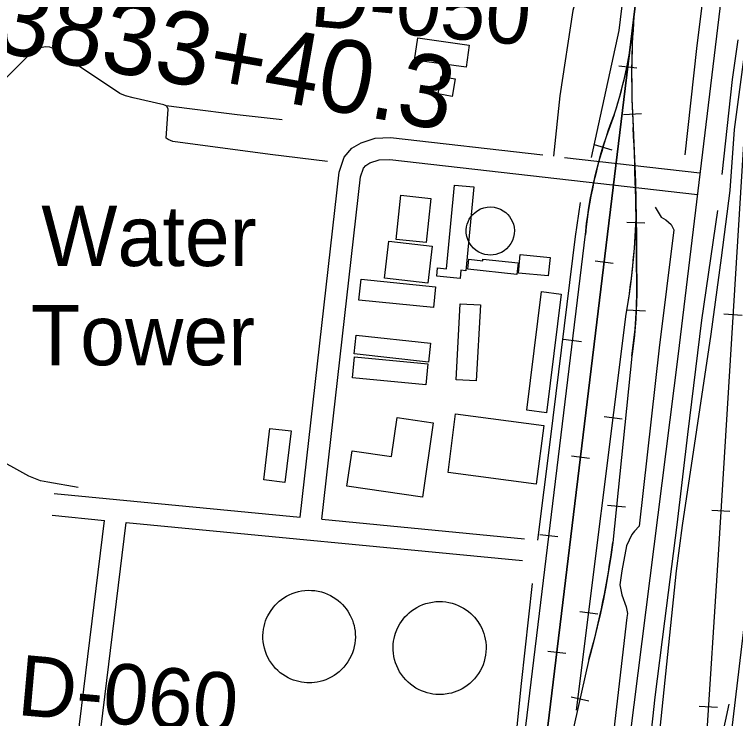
# Model space of a CAD drawing. Extents: x 3297716 to 3335574, y 688621 to 713991.
# Drawn here: x 3321083 to 3322074, y 703800 to 704768 of the extents above; entities that cross this region are included whole.
import ezdxf

# ---------------------------------------------------------------- set-up
doc = ezdxf.new("R2010")
doc.units = 0
for name, color, linetype in [('V-BLDG-OTLN', 7, 'Continuous'), ('V-DOMW-IDEN', 7, 'Continuous'), ('V-DOMW-TANK', 7, 'Continuous'), ('V-LEVE-TOET', 7, 'Continuous'), ('V-RAIL-TRAK', 7, 'Continuous'), ('V-RIVR-RANG-IDEN', 7, 'Continuous'), ('V-ROAD-CNTR', 7, 'Continuous'), ('V-SURV-IDEN', 7, 'Continuous'), ('V-SURV-LINE', 7, 'Continuous'), ('V-TOPO-SHOR', 7, 'Continuous')]:
    doc.layers.add(name, color=color, linetype=linetype)

msp = doc.modelspace()

# ---------------------------------------------------------------- linework, layer by layer
at = {"layer": 'V-BLDG-OTLN'}
for points in [[(3321637.31, 704735.43), (3321708.21, 704725.54), (3321703.96, 704695.09), (3321633.07, 704704.98)], [(3321669.58, 704682.44), (3321688.67, 704679.13), (3321684.49, 704655.08), (3321665.4, 704658.4)], [(3321714.57, 704530.73), (3321703.53, 704415.54), (3321696.72, 704416.19), (3321695.64, 704404.91), (3321663.58, 704407.99), (3321664.69, 704419.51), (3321676.97, 704418.34), (3321687.98, 704533.28)], [(3321655.38, 704514.78), (3321648.85, 704454.12), (3321607.48, 704458.57), (3321614, 704519.23)], [(3321657.05, 704449.38), (3321651.15, 704398.26), (3321591.61, 704405.12), (3321597.51, 704456.25)], [(3321773.73, 704410.41), (3321706.25, 704417.59), (3321707.71, 704431.36), (3321726.64, 704429.35), (3321726.88, 704431.59), (3321775.43, 704426.43)], [(3321778.37, 704437.69), (3321819.27, 704433.79), (3321816.85, 704408.42), (3321775.95, 704412.31)], [(3321658.8, 704364.91), (3321556.56, 704375.33), (3321559.46, 704403.78), (3321661.7, 704393.35)], [(3321834.49, 704383.45), (3321814.13, 704220.52), (3321787.3, 704223.88), (3321807.66, 704386.8)], [(3321723.51, 704368.62), (3321717.87, 704264.36), (3321690.1, 704265.86), (3321695.75, 704370.12)], [(3321552.7, 704326.94), (3321654.95, 704315.84), (3321652.15, 704290.09), (3321549.9, 704301.19)], [(3321648.4, 704258.58), (3321547.52, 704268.33), (3321550.31, 704297.19), (3321651.19, 704287.44)], [(3321643.67, 704104.59), (3321540.04, 704119.77), (3321547.15, 704168.26), (3321601.41, 704160.31), (3321609.26, 704213.88), (3321658.62, 704206.65)], [(3321800.29, 704122.35), (3321678.94, 704138.14), (3321689.43, 704218.8), (3321810.77, 704203.01)], [(3321425.55, 704128.09), (3321434.07, 704198.99), (3321463.35, 704195.47), (3321454.83, 704124.57)]]:
    msp.add_lwpolyline(points, close=True, dxfattribs=at)
at = {"layer": 'V-DOMW-TANK'}
for points in [[(3321706.58, 704482.96), (3321708.2, 704486.27), (3321710.31, 704489.57), (3321712.94, 704492.75), (3321716.09, 704495.7), (3321719.75, 704498.3), (3321723.84, 704500.44), (3321728.29, 704502.01), (3321732.96, 704502.95), (3321737.72, 704503.2), (3321742.42, 704502.77), (3321746.91, 704501.71), (3321751.1, 704500.09), (3321754.88, 704498.01), (3321758.21, 704495.58), (3321761.07, 704492.91), (3321763.46, 704490.1), (3321765.52, 704487.03), (3321767.32, 704483.56), (3321768.75, 704479.69), (3321769.73, 704475.49), (3321770.16, 704471.03), (3321769.96, 704466.41), (3321769.1, 704461.77), (3321767.58, 704457.26), (3321765.41, 704453.01), (3321762.7, 704449.16), (3321759.53, 704445.79), (3321756.03, 704442.98), (3321752.34, 704440.74), (3321748.57, 704439.08), (3321744.83, 704437.94), (3321741.2, 704437.27), (3321737.51, 704437.02), (3321733.6, 704437.2), (3321729.53, 704437.88), (3321725.41, 704439.14), (3321721.33, 704441), (3321717.43, 704443.48), (3321713.84, 704446.54), (3321710.7, 704450.12), (3321708.1, 704454.12), (3321706.12, 704458.4), (3321704.79, 704462.82), (3321704.1, 704467.25), (3321704.01, 704471.57), (3321704.45, 704475.67), (3321705.34, 704479.48)], [(3321434.71, 703947.56), (3321438.9, 703953.28), (3321441.33, 703956.08), (3321444, 703958.8), (3321446.9, 703961.42), (3321450.04, 703963.92), (3321453.41, 703966.26), (3321457, 703968.43), (3321460.79, 703970.39), (3321464.78, 703972.11), (3321468.94, 703973.58), (3321473.24, 703974.78), (3321477.67, 703975.67), (3321482.18, 703976.25), (3321486.75, 703976.5), (3321491.33, 703976.43), (3321495.89, 703976.03), (3321500.41, 703975.3), (3321504.83, 703974.25), (3321509.14, 703972.9), (3321513.3, 703971.27), (3321517.28, 703969.38), (3321521.07, 703967.24), (3321524.65, 703964.9), (3321527.99, 703962.38), (3321531.09, 703959.69), (3321533.96, 703956.89), (3321536.57, 703953.98), (3321538.94, 703950.99), (3321541.07, 703947.96), (3321544.64, 703941.83), (3321547.5, 703935.35), (3321548.71, 703931.84), (3321549.73, 703928.17), (3321550.55, 703924.34), (3321551.14, 703920.38), (3321551.49, 703916.29), (3321551.57, 703912.1), (3321551.37, 703907.83), (3321550.87, 703903.52), (3321550.06, 703899.18), (3321548.94, 703894.85), (3321547.5, 703890.58), (3321545.75, 703886.38), (3321543.69, 703882.3), (3321541.34, 703878.37), (3321538.7, 703874.61), (3321535.82, 703871.07), (3321532.7, 703867.76), (3321529.38, 703864.7), (3321525.88, 703861.92), (3321522.25, 703859.41), (3321518.51, 703857.2), (3321514.7, 703855.28), (3321510.84, 703853.65), (3321506.96, 703852.3), (3321503.1, 703851.22), (3321499.27, 703850.41), (3321495.5, 703849.85), (3321491.81, 703849.52), (3321484.72, 703849.5), (3321477.67, 703850.26), (3321474.03, 703850.97), (3321470.34, 703851.92), (3321466.62, 703853.12), (3321462.89, 703854.59), (3321459.17, 703856.34), (3321455.5, 703858.36), (3321451.91, 703860.67), (3321448.42, 703863.26), (3321445.07, 703866.13), (3321441.88, 703869.26), (3321438.9, 703872.65), (3321436.14, 703876.27), (3321433.64, 703880.09), (3321431.41, 703884.1), (3321429.47, 703888.25), (3321427.85, 703892.52), (3321426.54, 703896.88), (3321425.55, 703901.28), (3321424.89, 703905.7), (3321424.54, 703910.1), (3321424.49, 703914.44), (3321424.73, 703918.71), (3321425.25, 703922.87), (3321426.02, 703926.9), (3321427.02, 703930.78), (3321428.23, 703934.5), (3321429.63, 703938.05), (3321431.19, 703941.41)], [(3321609.56, 703924.37), (3321612.94, 703930.65), (3321614.98, 703933.76), (3321617.27, 703936.84), (3321619.8, 703939.85), (3321622.58, 703942.77), (3321625.62, 703945.57), (3321628.89, 703948.22), (3321632.41, 703950.69), (3321636.15, 703952.96), (3321640.09, 703954.99), (3321644.21, 703956.77), (3321648.5, 703958.27), (3321652.92, 703959.46), (3321657.43, 703960.35), (3321662, 703960.91), (3321666.61, 703961.13), (3321671.2, 703961.02), (3321675.76, 703960.59), (3321680.24, 703959.84), (3321684.6, 703958.78), (3321688.83, 703957.44), (3321692.9, 703955.84), (3321696.78, 703953.99), (3321700.46, 703951.93), (3321703.92, 703949.69), (3321707.16, 703947.28), (3321710.16, 703944.74), (3321712.94, 703942.09), (3321715.47, 703939.36), (3321719.87, 703933.75), (3321723.61, 703927.68), (3321725.29, 703924.35), (3321726.81, 703920.83), (3321728.16, 703917.14), (3321729.29, 703913.26), (3321730.2, 703909.24), (3321730.86, 703905.07), (3321731.24, 703900.8), (3321731.33, 703896.43), (3321731.13, 703891.99), (3321730.6, 703887.53), (3321729.76, 703883.07), (3321728.59, 703878.65), (3321727.09, 703874.3), (3321725.29, 703870.06), (3321723.18, 703865.96), (3321720.79, 703862.03), (3321718.14, 703858.3), (3321715.25, 703854.8), (3321712.15, 703851.55), (3321708.87, 703848.56), (3321705.45, 703845.84), (3321701.91, 703843.4), (3321698.29, 703841.24), (3321694.61, 703839.36), (3321690.91, 703837.77), (3321687.21, 703836.43), (3321683.53, 703835.36), (3321679.9, 703834.52), (3321672.84, 703833.52), (3321665.71, 703833.31), (3321661.99, 703833.52), (3321658.18, 703833.96), (3321654.31, 703834.65), (3321650.39, 703835.6), (3321646.45, 703836.83), (3321642.51, 703838.34), (3321638.61, 703840.15), (3321634.78, 703842.25), (3321631.05, 703844.65), (3321627.44, 703847.33), (3321624.01, 703850.3), (3321620.76, 703853.52), (3321617.74, 703856.99), (3321614.97, 703860.68), (3321612.48, 703864.55), (3321610.27, 703868.58), (3321608.37, 703872.75), (3321606.78, 703877), (3321605.51, 703881.31), (3321604.56, 703885.64), (3321603.92, 703889.97), (3321603.57, 703894.25), (3321603.51, 703898.46), (3321603.73, 703902.59), (3321604.19, 703906.59), (3321604.89, 703910.46), (3321605.8, 703914.19), (3321606.89, 703917.75)]]:
    msp.add_lwpolyline(points, close=True, dxfattribs=at)
at = {"layer": 'V-LEVE-TOET'}
msp.add_lwpolyline([(3321782.83, 702136.73), (3321793.29, 702217.17), (3321821.15, 702490.91), (3321843.93, 702687.6), (3321845.07, 702752.68), (3321857.26, 702900.01), (3321894.32, 703231.88), (3321930.29, 703467.51), (3321963, 703711.54), (3321993.05, 704003.44), (3322001.15, 704065.59), (3322040.73, 704328.54), (3322054.85, 704433.08), (3322066.69, 704525.83), (3322072.71, 704609.69), (3322085.49, 704705.61), (3322092.76, 704748.89), (3322098.07, 704803.34), (3322106.11, 704880.02), (3322113.24, 704970.1), (3322117.43, 705010), (3322121.81, 705034.84), (3322125.92, 705054.02)], dxfattribs=at)
at = {"layer": 'V-RAIL-TRAK'}
for points in [[(3322025.49, 705564.78), (3321980.75, 705146.01), (3321707.62, 702895.05)], [(3321707.62, 702895.05), (3321980.75, 705146.01), (3322025.49, 705564.78)], [(3321677.69, 702898.68), (3321867.78, 704465.81), (3321867.74, 704465.41), (3321868.24, 704469.93), (3321869.52, 704480.86), (3321870.97, 704491.71), (3321872.64, 704502.62), (3321874.55, 704513.44), (3321876.58, 704524.21), (3321878.83, 704535.03), (3321881.23, 704545.72), (3321883.83, 704556.4), (3321886.69, 704567.05), (3321889.64, 704577.59), (3321892.8, 704588.13), (3321896.21, 704598.63), (3321899.71, 704609.03), (3321903.39, 704619.36), (3321907.33, 704629.66), (3321907.34, 704629.68), (3321910.41, 704639.16), (3321913.31, 704648.76), (3321915.99, 704658.38), (3321918.55, 704668.01), (3321920.95, 704677.77), (3321923.18, 704687.48), (3321925.24, 704697.27), (3321927.07, 704707.12), (3321928.79, 704716.93), (3321930.33, 704726.81), (3321931.66, 704736.76), (3321932.86, 704746.67), (3321933.9, 704756.58), (3321934.71, 704766.58)], [(3321934.56, 704765.31), (3321933.21, 704746.33), (3321932.3, 704727.42), (3321931.72, 704708.49), (3321931.35, 704689.43), (3321931.42, 704670.45), (3321931.82, 704651.55), (3321932.43, 704632.52), (3321933.48, 704613.58), (3321933.6, 704612.34), (3321936.61, 704537.2), (3321937.89, 704462.41), (3321938.1, 704417.07), (3321938.47, 704405.77), (3321938.57, 704394.52), (3321938.49, 704383.27), (3321938.27, 704371.95), (3321937.79, 704360.68), (3321937.12, 704349.47), (3321936.32, 704338.18), (3321935.26, 704326.96), (3321934.01, 704315.79), (3321932.56, 704304.55), (3321931.68, 704298.37), (3321905.38, 704042.23), (3321902.74, 704022.66), (3321899.68, 704003.26), (3321896.27, 703983.9), (3321892.63, 703964.46), (3321888.56, 703945.19), (3321884.16, 703926.08), (3321879.53, 703906.88), (3321874.46, 703887.85), (3321872.67, 703881.54), (3321842.38, 703746.88)], [(3321913.7, 704697.19), (3321938.52, 704694.18)], [(3322089.33, 704656.57), (3322050.25, 704025.41), (3322033.38, 703762.43), (3322031.43, 703727.52), (3322028.7, 703692.84), (3322025.36, 703658.2), (3322021.61, 703623.38), (3322018.98, 703603.07)], [(3322089.33, 704656.57), (3322050.25, 704025.41), (3322033.38, 703762.43)], [(3321945.03, 704631.1), (3321920.07, 704629.71)], [(3321879.98, 704588.91), (3321903.93, 704581.74)], [(3321855.65, 703811.91), (3321923.9, 704355.77), (3321925.72, 704366.41), (3321928.24, 704383.7), (3321930.56, 704400.89), (3321932.59, 704418.2), (3321934.22, 704435.61), (3321935.64, 704452.94), (3321936.77, 704470.28), (3321937.5, 704487.73)], [(3321924.77, 704482.37), (3321949.74, 704481.32)], [(3321677.69, 702898.68), (3321867.78, 704465.81)], [(3321881.18, 704429.16), (3321905.99, 704426.15)], [(3321950.26, 704359.78), (3321925.31, 704361.28)], [(3321855.65, 703811.91), (3321923.9, 704355.77)], [(3322083.13, 704354.23), (3322058.18, 704355.77)], [(3321837.66, 704321.31), (3321862.48, 704318.3)], [(3321931.68, 704298.37), (3321905.38, 704042.23)], [(3321893.68, 704215.31), (3321918.48, 704212.2)], [(3321848.65, 704161.12), (3321873.47, 704158.11)], [(3321922.92, 704090.66), (3321898.05, 704093.22)], [(3322066.45, 704084.75), (3322041.5, 704086.29)], [(3321805.15, 704053.28), (3321829.97, 704050.27)], [(3321860.06, 703947.41), (3321884.86, 703944.3)], [(3321816.13, 703893.09), (3321840.95, 703890.08)], [(3321872.67, 703881.54), (3321842.38, 703746.88), (3321832.38, 703706.87)], [(3321872.6, 703824.26), (3321848.21, 703829.75)], [(3322049.3, 703815.26), (3322024.35, 703816.86)], [(3322028.66, 703650.32), (3322065.66, 703820.15)]]:
    msp.add_lwpolyline(points, dxfattribs=at)
for centre, radius, start, end in [((3321363.51, 704809.6), 572.81, 341.69097, 355.69235), ((3323018.78, 704682.05), 1087.41, 175.60889, 183.67573), ((3322494.41, 704401.26), 629.95, 158.74245, 174.15549), ((3317641.17, 704415.64), 4296.93, 0.01902, 2.62366), ((3320940.12, 704523.82), 998.03, 350.30637, 357.9277), ((3321292.47, 704392.49), 646.1, 351.62351, 2.17976), ((3320786.33, 704186.35), 1128.29, 344.32674, 352.66144)]:
    msp.add_arc(centre, radius, start, end, dxfattribs=at)
at = {"layer": 'V-ROAD-CNTR'}
for points in [[(3322117.17, 705311.26), (3321995, 704297.91), (3321808.57, 702822.13)], [(3322031.85, 705071.29), (3321970.87, 705074.51), (3321940.47, 705073.44), (3321929.04, 705068.58), (3321923.14, 705065.47), (3321919.58, 705062.38), (3321917.5, 705059.79), (3321914.07, 705054.47), (3321908.94, 705044.72), (3321903.83, 705031.64), (3321900.92, 705019.81), (3321881.21, 704880.04), (3321850.39, 704773.11), (3321832.8, 704655.9), (3321824.18, 704572.98)], [(3321475.57, 704076.94), (3321529.4, 704550.98), (3321535.97, 704571.71), (3321546.78, 704583.85), (3321559.34, 704591.21), (3321578.97, 704597.56), (3321599.99, 704598.49), (3321809.29, 704574.67)], [(3321505.43, 704074.07), (3321558.88, 704544.7), (3321562.64, 704556.55), (3321566.03, 704560.36), (3321571.69, 704563.67), (3321584.35, 704567.77), (3321598.95, 704568.41), (3322021.91, 704520.28)], [(3321839.12, 704571.28), (3322025.3, 704550.09)], [(3321137.66, 704109.37), (3321475.57, 704076.94)], [(3321036.44, 702779.5), (3321049.22, 702826.1), (3321081.33, 703048.25), (3321206.77, 704072.6)], [(3321134.79, 704079.51), (3321206.77, 704072.6)], [(3321505.43, 704074.07), (3321784, 704047.34)], [(3321097.04, 702947.25), (3321111.07, 703044.28), (3321236.65, 704069.73)], [(3321236.65, 704069.73), (3321781.13, 704017.48)]]:
    msp.add_lwpolyline(points, dxfattribs=at)
at = {"layer": 'V-SURV-LINE'}
msp.add_lwpolyline([(3322004.7, 703240.34), (3322154.92, 704504.36)], dxfattribs=at)
at = {"layer": 'V-TOPO-SHOR'}
for points in [[(3321876.38, 704571.12), (3321914.04, 704745.54), (3321936.35, 704926.9), (3321948.77, 705050.61)], [(3322040.11, 704879.42), (3322020.58, 704720.84), (3322004.65, 704574.97)], [(3322055.67, 704547.98), (3322070.02, 704678.23), (3322077.71, 704732.93)], [(3321513.31, 704565.66), (3321434.55, 704575.21), (3321300.87, 704593.1), (3321294.24, 704595.71), (3321291.59, 704597.69), (3321294.04, 704637.38), (3321292.71, 704640.68), (3321291.38, 704642), (3321288.07, 704643.31), (3321246.35, 704653.03), (3321235.76, 704655.63), (3321227.81, 704658.9), (3321147.52, 704712.76), (3321138.23, 704719.99), (3321131.6, 704722.6), (3321125.65, 704723.24), (3321116.4, 704721.21), (3321109.8, 704717.87), (3321106.5, 704715.21), (3321034.74, 704644.77)], [(3321450.87, 704622.91), (3321389.32, 704629.89), (3321323.81, 704638.19), (3321291.38, 704642)], [(3321802.36, 704045.55), (3321819.96, 704183.87), (3321854.24, 704462.66), (3321861, 704509.31)], [(3321963.52, 704502.9), (3321971.9, 704489.33), (3321978.37, 704485.67), (3321985.77, 704479.26), (3321989.49, 704471.9), (3321969.06, 704309.63), (3321941.64, 704064.4), (3321935.22, 704057.92), (3321931.56, 704053.29), (3321924.26, 704037.6), (3321917.97, 704003.47), (3321915.3, 703984.11), (3321918.13, 703970.3), (3321923.73, 703953.74), (3321925.62, 703944.54), (3321924.72, 703939), (3321904.36, 703761.07), (3321891.03, 703649.31)], [(3321922.51, 703501.03), (3321936.73, 703602.82), (3321950.54, 703706.3), (3321963.55, 703829.61), (3321977.15, 703934.3), (3321993.74, 704066.28), (3322008.78, 704190.73), (3322028.03, 704347.55), (3322050.08, 704498.44)], [(3321170.42, 704117.87), (3321128.71, 704124.95), (3321118.78, 704126.89), (3321102.88, 704133.43), (3321082.32, 704144.57), (3321059.12, 704157.03), (3321048.5, 704163.6), (3321032.58, 704174.77), (3321016.66, 704185.28), (3321002.06, 704194.46), (3320998.74, 704197.76), (3320998.07, 704198.42), (3320996.71, 704207.67), (3320997.98, 704218.92), (3321001.22, 704233.48), (3321000.49, 704247.37), (3320998.37, 704276.46), (3320996.55, 704325.79), (3321001, 704363.52), (3321002.25, 704378.73), (3321000.91, 704384.68), (3320999.57, 704387.32), (3320998.7, 704394.54)], [(3321736.93, 703456.44), (3321760.26, 703652.53), (3321779.85, 703848.43), (3321795.27, 703985.62)]]:
    msp.add_lwpolyline(points, dxfattribs=at)

# ---------------------------------------------------------------- texts
at = {"layer": 'V-DOMW-IDEN'}
for s, p in [('Water', (3321119.81, 704421.99)), ('Tower', (3321105.45, 704285.65))]:
    msp.add_text(s, height=83, dxfattribs=at).set_placement(p)
at = {"layer": 'V-RIVR-RANG-IDEN'}
for s, rotation, p in [('D-050', 354.92433, (3321487.86, 704751.78)), ('D-060', 354.92333, (3321085.32, 703805.39))]:
    msp.add_text(s, height=83, rotation=rotation, dxfattribs=at).set_placement(p)
at = {"layer": 'V-SURV-IDEN'}
msp.add_text('3833+40.3', height=100, rotation=350.02086, dxfattribs=at).set_placement((3321051.58, 704717.57))

doc.saveas('drawing.dxf')
